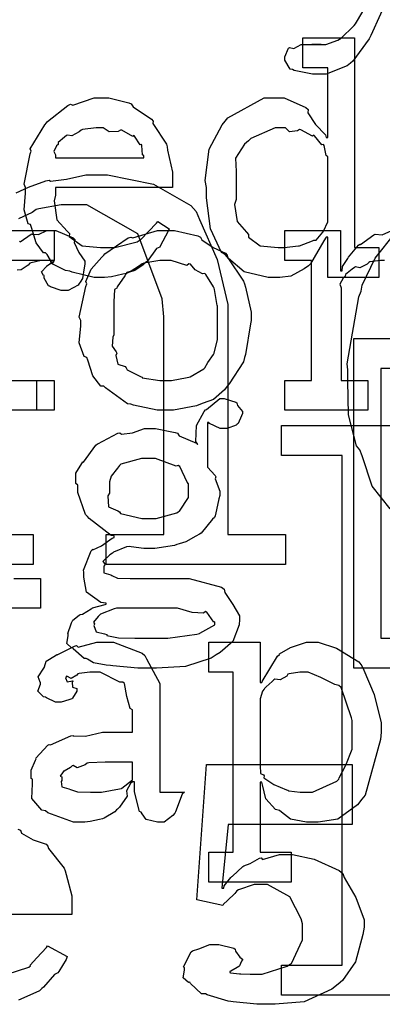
# Model space of a CAD drawing. Extents: x 0 to 8.5, y 0 to 11.
# Tile 280 of 379: x 2.028 to 2.196, y 8.785 to 9.241. Entities that reach past the tile are written whole.
import ezdxf

# ---------------------------------------------------------------- set-up
doc = ezdxf.new("R2010")
doc.units = 0
doc.layers.get('0').update_dxf_attribs({"linetype": 'CONTINUOUS'})

msp = doc.modelspace()

# ---------------------------------------------------------------- linework, layer by layer
at = {"color": 0}
for points in [[(2.22689, 9.31278), (2.19108, 9.23356), (2.19026, 9.23193), (2.18272, 9.22162), (2.18175, 9.22076), (2.18018, 9.21946), (2.17042, 9.21556), (2.16721, 9.21556), (2.16721, 9.21556), (2.16411, 9.21556), (2.15549, 9.21739), (2.15483, 9.21772), (2.15369, 9.21789), (2.15115, 9.22217), (2.15115, 9.22358), (2.15115, 9.22358), (2.15294, 9.22765), (2.15332, 9.22792), (2.15332, 9.22792), (2.15533, 9.22754), (2.15886, 9.22944), (2.16004, 9.22944), (2.16004, 9.22944), (2.16444, 9.22944), (2.1659, 9.22944), (2.1659, 9.22944), (2.16808, 9.22944), (2.16808, 9.22944), (2.16769, 9.22944), (2.16683, 9.22944), (2.16656, 9.22944), (2.16585, 9.22944), (2.16422, 9.22944), (2.16374, 9.22944), (2.16482, 9.22944), (2.16726, 9.22944), (2.16808, 9.22944), (2.17019, 9.22944), (2.17583, 9.23144), (2.17654, 9.23182), (2.17703, 9.23199), (2.18338, 9.23817), (2.18392, 9.23899), (2.18739, 9.24462)], [(2.02664, 9.16064), (2.03233, 9.16319), (2.04042, 9.16618), (2.04194, 9.16656), (2.04249, 9.16601), (2.05003, 9.16694), (2.05892, 9.16894), (2.0619, 9.16894), (2.06896, 9.16894), (2.09028, 9.16471), (2.10764, 9.15483), (2.11008, 9.15201), (2.11171, 9.14833), (2.1199, 9.12978), (2.12483, 9.10889), (2.12483, 9.10189), (2.12483, 9.00228), (2.15153, 9.00228), (2.15153, 8.98839), (2.06842, 8.98839), (2.06842, 9.00228), (2.09511, 9.00228), (2.09511, 9.10319), (2.09435, 9.11154), (2.08306, 9.14165), (2.05935, 9.15506), (2.05149, 9.15506), (2.04758, 9.15506), (2.03717, 9.15326), (2.03586, 9.15289), (2.03413, 9.15158), (2.02772, 9.1486)], [(2.02208, 9.14318), (2.04422, 9.14318), (2.04422, 9.12929), (2.02208, 9.12929)], [(2.02826, 9.13818), (2.02854, 9.13792), (2.03358, 9.14144), (2.03413, 9.14165), (2.03413, 9.14154), (2.03706, 9.14128), (2.04085, 9.14318), (2.04215, 9.14318), (2.04508, 9.14318), (2.05311, 9.13976), (2.05387, 9.13906), (2.0536, 9.13769), (2.05572, 9.13303), (2.05843, 9.12896), (2.05843, 9.12756), (2.05821, 9.12592), (2.0574, 9.12099), (2.05626, 9.11919), (2.05583, 9.11865), (2.05539, 9.11783), (2.05083, 9.1154), (2.04932, 9.1154), (2.04753, 9.1154), (2.04258, 9.11703), (2.04215, 9.11735), (2.04167, 9.11751), (2.03956, 9.12115), (2.03956, 9.12235), (2.03928, 9.12235), (2.03842, 9.12397), (2.04064, 9.12646), (2.04085, 9.12668), (2.04081, 9.12668), (2.04075, 9.12668), (2.04378, 9.12879), (2.04411, 9.12885), (2.04411, 9.12907), (2.044, 9.12869), (2.04303, 9.12756), (2.04254, 9.12929), (2.04237, 9.12929), (2.04178, 9.12929), (2.04042, 9.12929), (2.03999, 9.12929), (2.03825, 9.12929), (2.03358, 9.12819), (2.03304, 9.12799), (2.03228, 9.12706), (2.02903, 9.12489), (2.02713, 9.12483)], [(2.19749, 9.12929), (2.19564, 9.12929), (2.19069, 9.12858), (2.19011, 9.12842), (2.18935, 9.12756), (2.18604, 9.12587), (2.18403, 9.12631), (2.1836, 9.12603), (2.18251, 9.12528), (2.17942, 9.12278), (2.17914, 9.12196), (2.17904, 9.12169), (2.17828, 9.12104), (2.17671, 9.11833), (2.17731, 9.11664), (2.17731, 9.11604), (2.17731, 9.07374), (2.18967, 9.07374), (2.18967, 9.05985), (2.15126, 9.05985), (2.15126, 9.07374), (2.15126, 9.07374), (2.16363, 9.07374), (2.16363, 9.12929), (2.15126, 9.12929), (2.15126, 9.14318), (2.17708, 9.14318), (2.17708, 9.12451), (2.17774, 9.12451), (2.17774, 9.12451), (2.178, 9.12646), (2.18039, 9.13026), (2.18078, 9.13081), (2.18067, 9.13086), (2.18544, 9.13644), (2.18599, 9.13687), (2.18636, 9.13672), (2.19243, 9.14117), (2.19314, 9.14144), (2.19314, 9.14144), (2.1964, 9.14122), (2.20079, 9.14318)], [(2.20003, 9.01421), (2.19179, 9.02474), (2.18701, 9.03879), (2.18604, 9.04156), (2.1844, 9.0434), (2.18078, 9.05778), (2.18039, 9.07346), (2.18039, 9.07867), (2.18018, 9.08143), (2.1856, 9.11242), (2.18668, 9.11513), (2.18701, 9.11778), (2.19308, 9.13043), (2.20221, 9.14182)], [(2.02046, 9.07374), (2.03608, 9.07374), (2.03608, 9.05985), (1.99442, 9.05985)], [(2.02208, 9.07374), (2.04422, 9.07374), (2.04422, 9.05985), (2.04324, 9.05985), (2.04101, 9.05985), (2.04031, 9.05985), (2.03907, 9.05985), (2.03624, 9.05985), (2.03532, 9.05985), (2.0339, 9.05985), (2.03071, 9.05985), (2.02968, 9.05985), (2.02821, 9.05985)], [(2.28614, 8.7889), (2.14962, 8.7889), (2.14962, 8.80279), (2.14962, 8.80279), (2.17785, 8.80279), (2.17785, 9.0389), (2.14962, 9.0389), (2.14962, 9.05279), (2.27485, 9.05279)], [(2.00786, 9.00228), (2.03456, 9.00228), (2.03456, 8.98839), (1.95144, 8.98839)], [(2.0255, 8.98199), (2.03788, 8.98199), (2.03788, 8.9681), (1.99946, 8.9681)], [(2.02735, 8.86578), (2.0286, 8.86535), (2.02914, 8.86399), (2.0345, 8.86079), (2.04053, 8.85878), (2.04139, 8.85796), (2.04161, 8.85688), (2.04893, 8.84765), (2.04943, 8.84646), (2.04975, 8.84483), (2.05246, 8.83485), (2.05246, 8.83149), (2.05246, 8.82628), (1.99756, 8.82628)], [(2.02246, 8.7985), (2.03244, 8.80176), (2.03336, 8.8024), (2.03315, 8.80274), (2.03629, 8.80621), (2.04075, 8.81088), (2.04118, 8.81174), (2.05029, 8.80675), (2.04981, 8.80544), (2.04639, 8.79981), (2.04596, 8.79915), (2.04443, 8.79844), (2.03933, 8.79254), (2.03857, 8.79199), (2.03743, 8.79085), (2.02881, 8.78694), (2.02772, 8.78657)]]:
    msp.add_lwpolyline(points, dxfattribs=at)
for points in [[(2.14725, 9.12136), (2.1435, 9.12136), (2.13238, 9.12403), (2.12506, 9.13026), (2.12358, 9.132), (2.1219, 9.13292), (2.11675, 9.14388), (2.1149, 9.15826), (2.1149, 9.16303), (2.11426, 9.16639), (2.1161, 9.18083), (2.12213, 9.19211), (2.12358, 9.19385), (2.12483, 9.19542), (2.1416, 9.20469), (2.14725, 9.20469), (2.15093, 9.20469), (2.16103, 9.20019), (2.162, 9.19928), (2.16189, 9.19769), (2.16542, 9.19228), (2.17003, 9.18756), (2.17046, 9.18625), (2.17111, 9.18625), (2.17111, 9.21858), (2.15961, 9.21858), (2.15961, 9.23247), (2.18349, 9.23247), (2.18349, 9.13525), (2.19476, 9.13525), (2.19476, 9.12136), (2.17111, 9.12136), (2.17111, 9.14003), (2.17046, 9.14003), (2.16938, 9.1384), (2.16314, 9.12776), (2.16222, 9.12679), (2.16021, 9.12549), (2.15397, 9.12207), (2.14893, 9.12136), (2.14725, 9.12136)], [(2.06651, 9.12136), (2.06278, 9.12136), (2.05263, 9.12392), (2.05154, 9.1244), (2.04949, 9.12463), (2.04363, 9.12765), (2.04101, 9.132), (2.04025, 9.13286), (2.03928, 9.13282), (2.03592, 9.13743), (2.03369, 9.14464), (2.03331, 9.14589), (2.03213, 9.14632), (2.03033, 9.15278), (2.03093, 9.16049), (2.03093, 9.16303), (2.03033, 9.16461), (2.0331, 9.17871), (2.03353, 9.17996), (2.03315, 9.18099), (2.03993, 9.19211), (2.04069, 9.19299), (2.04124, 9.19374), (2.05067, 9.20117), (2.05176, 9.20167), (2.05285, 9.20128), (2.06278, 9.20469), (2.06608, 9.20469), (2.06956, 9.20469), (2.07894, 9.20236), (2.07997, 9.20187), (2.08094, 9.20053), (2.08946, 9.19472), (2.09017, 9.19385), (2.09, 9.19276), (2.09631, 9.18311), (2.09668, 9.18192), (2.09679, 9.18033), (2.09907, 9.17014), (2.09907, 9.16672), (2.09907, 9.16303), (2.04482, 9.16303), (2.04482, 9.15956), (2.04422, 9.1569), (2.04551, 9.14817), (2.05024, 9.14285), (2.05132, 9.14176), (2.05126, 9.1404), (2.05718, 9.13607), (2.06581, 9.13525), (2.06868, 9.13525), (2.07243, 9.13525), (2.08268, 9.13797), (2.08365, 9.13851), (2.08425, 9.13883), (2.09179, 9.14654), (2.09233, 9.1474), (2.09754, 9.14393), (2.09694, 9.14253), (2.09364, 9.13618), (2.09321, 9.13547), (2.09164, 9.13476), (2.08735, 9.12885), (2.08669, 9.12831), (2.08556, 9.12733), (2.08171, 9.12468), (2.07867, 9.12364), (2.07781, 9.12332), (2.07607, 9.12289), (2.0709, 9.12164), (2.0676, 9.12136), (2.06651, 9.12136)], [(2.04482, 9.17692), (2.08583, 9.17692), (2.08583, 9.17779), (2.08529, 9.17822), (2.0849, 9.18261), (2.08475, 9.183), (2.0841, 9.18289), (2.08149, 9.18685), (2.08106, 9.18713), (2.08068, 9.18674), (2.07557, 9.18961), (2.07497, 9.18972), (2.07394, 9.18907), (2.06972, 9.18896), (2.06694, 9.19081), (2.06608, 9.19081), (2.06375, 9.19081), (2.0574, 9.18994), (2.05675, 9.18972), (2.05593, 9.18886), (2.05246, 9.18707), (2.05046, 9.18739), (2.05003, 9.18713), (2.04904, 9.18636), (2.04617, 9.18397), (2.04617, 9.18321), (2.04611, 9.183), (2.04542, 9.18235), (2.04406, 9.17974), (2.04482, 9.17828), (2.04482, 9.17779), (2.04482, 9.17692)], [(2.15093, 9.13525), (2.15093, 9.13525), (2.1575, 9.13601), (2.1581, 9.13613), (2.1581, 9.13613), (2.16411, 9.13846), (2.16461, 9.13872), (2.16575, 9.13872), (2.16883, 9.14247), (2.16917, 9.14285), (2.16917, 9.14285), (2.17111, 9.14725), (2.17111, 9.14871), (2.17111, 9.17736), (2.17042, 9.1779), (2.16949, 9.18261), (2.16917, 9.183), (2.16835, 9.18294), (2.16504, 9.18707), (2.16461, 9.18733), (2.16407, 9.18685), (2.15869, 9.18983), (2.1581, 9.18994), (2.15717, 9.18935), (2.15338, 9.18896), (2.15153, 9.19081), (2.15093, 9.19081), (2.14681, 9.19081), (2.13542, 9.18576), (2.13444, 9.18474), (2.13249, 9.18321), (2.12836, 9.17665), (2.12858, 9.17051), (2.12858, 9.16846), (2.12858, 9.15761), (2.12793, 9.15528), (2.12907, 9.14735), (2.13346, 9.14236), (2.13444, 9.14133), (2.13433, 9.14014), (2.13981, 9.13601), (2.14811, 9.13525), (2.15093, 9.13525)], [(2.09608, 9.05985), (2.09201, 9.05985), (2.081, 9.06222), (2.07981, 9.06267), (2.07829, 9.06293), (2.06808, 9.07026), (2.06722, 9.07112), (2.06592, 9.07112), (2.06218, 9.07585), (2.05985, 9.08311), (2.0594, 9.08436), (2.05817, 9.08475), (2.05593, 9.09115), (2.05658, 9.09896), (2.05658, 9.10151), (2.05593, 9.10308), (2.05892, 9.11719), (2.0594, 9.11843), (2.05897, 9.11951), (2.06142, 9.12528), (2.06635, 9.13081), (2.06722, 9.13167), (2.06771, 9.13243), (2.07856, 9.13971), (2.07981, 9.14014), (2.08078, 9.13976), (2.09224, 9.14318), (2.09608, 9.14318), (2.1001, 9.14318), (2.11089, 9.14068), (2.11214, 9.14014), (2.11274, 9.13878), (2.11794, 9.13525), (2.12364, 9.13265), (2.12451, 9.13167), (2.12483, 9.13058), (2.13206, 9.11974), (2.13254, 9.11843), (2.13303, 9.11692), (2.13558, 9.10536), (2.13558, 9.10151), (2.13531, 9.09993), (2.13303, 9.08567), (2.13254, 9.08436), (2.13206, 9.08225), (2.12537, 9.0721), (2.12451, 9.07112), (2.12321, 9.06939), (2.11811, 9.06489), (2.11333, 9.06321), (2.11214, 9.06267), (2.11025, 9.06196), (2.09961, 9.05985), (2.09608, 9.05985)], [(2.09608, 9.07374), (2.09874, 9.07374), (2.10596, 9.07503), (2.10672, 9.07525), (2.10726, 9.07542), (2.11361, 9.07915), (2.1141, 9.07958), (2.1141, 9.07958), (2.11546, 9.08208), (2.11822, 9.08572), (2.11843, 9.08632), (2.11843, 9.08632), (2.11996, 9.09267), (2.11996, 9.09478), (2.11996, 9.10824), (2.11979, 9.10846), (2.11865, 9.11589), (2.11843, 9.11649), (2.11822, 9.11708), (2.11458, 9.12278), (2.1141, 9.12321), (2.11301, 9.1231), (2.1096, 9.12489), (2.10747, 9.12756), (2.10672, 9.12776), (2.10574, 9.12701), (2.09847, 9.12929), (2.09608, 9.12929), (2.09332, 9.12929), (2.08578, 9.12804), (2.08501, 9.12776), (2.08388, 9.12679), (2.07992, 9.12435), (2.07801, 9.12364), (2.07764, 9.12321), (2.0771, 9.12213), (2.07351, 9.11714), (2.07329, 9.11649), (2.07221, 9.11578), (2.072, 9.11014), (2.072, 9.10824), (2.072, 9.09478), (2.0714, 9.09369), (2.07118, 9.08951), (2.07308, 9.08697), (2.07329, 9.08632), (2.07286, 9.08529), (2.07379, 9.08122), (2.07715, 9.08014), (2.07764, 9.07958), (2.07807, 9.07867), (2.08425, 9.07553), (2.08501, 9.07525), (2.08507, 9.07487), (2.09332, 9.07374), (2.09608, 9.07374)], [(2.18321, 9.0931), (2.21556, 9.0931), (2.21556, 9.07921), (2.19581, 9.07921), (2.19581, 8.95421), (2.21556, 8.95421), (2.21556, 8.94032), (2.18321, 8.94032), (2.18321, 9.0931)], [(2.08729, 8.94032), (2.08306, 8.94032), (2.0715, 8.9414), (2.07036, 8.94163), (2.06836, 8.94174), (2.06244, 8.94288), (2.05979, 8.94456), (2.05908, 8.94488), (2.05821, 8.94482), (2.05311, 8.94937), (2.05279, 8.94987), (2.05231, 8.94976), (2.05018, 8.95187), (2.05083, 8.95529), (2.05083, 8.95638), (2.05067, 8.95643), (2.05208, 8.96099), (2.05236, 8.96137), (2.05236, 8.96137), (2.05296, 8.96257), (2.05583, 8.965), (2.05626, 8.96528), (2.05626, 8.96528), (2.05735, 8.96539), (2.06136, 8.96789), (2.0619, 8.9681), (2.06207, 8.96832), (2.06787, 8.96994), (2.06842, 8.97006), (2.06842, 8.97049), (2.06597, 8.97086), (2.05919, 8.97564), (2.058, 8.98253), (2.058, 8.98481), (2.05794, 8.98574), (2.06142, 8.99479), (2.06213, 8.99544), (2.06222, 8.99528), (2.06619, 8.99707), (2.07113, 9.00065), (2.0721, 9.00087), (2.0721, 9.00174), (2.07075, 9.00179), (2.06049, 9.00965), (2.05974, 9.01064), (2.05875, 9.01161), (2.05518, 9.02181), (2.05518, 9.02518), (2.05436, 9.02593), (2.05431, 9.03076), (2.05713, 9.03526), (2.05757, 9.03603), (2.05794, 9.03586), (2.06353, 9.04372), (2.06429, 9.04428), (2.06446, 9.04432), (2.07374, 9.04921), (2.07471, 9.04949), (2.07542, 9.04883), (2.08062, 9.04949), (2.0861, 9.05143), (2.08794, 9.05143), (2.09131, 9.05143), (2.10042, 9.04964), (2.1014, 9.04926), (2.10215, 9.04796), (2.11029, 9.0446), (2.11094, 9.04406), (2.10997, 9.04536), (2.11029, 9.05279), (2.11382, 9.05931), (2.11442, 9.06011), (2.1149, 9.06028), (2.12104, 9.06532), (2.1231, 9.06532), (2.1231, 9.06532), (2.12853, 9.06369), (2.12896, 9.06337), (2.12924, 9.06213), (2.13157, 9.05935), (2.13157, 9.05838), (2.13118, 9.05729), (2.12956, 9.05371), (2.12918, 9.05339), (2.12864, 9.0529), (2.12446, 9.05143), (2.1231, 9.05143), (2.12131, 9.05143), (2.11632, 9.05382), (2.11594, 9.05425), (2.11529, 9.05425), (2.11529, 9.03472), (2.1154, 9.03347), (2.11888, 9.02968), (2.11919, 9.02908), (2.11897, 9.0281), (2.12115, 9.02235), (2.12115, 9.0204), (2.12056, 9.01882), (2.11947, 9.01372), (2.11897, 9.01096), (2.11854, 9.01019), (2.11768, 9.00944), (2.11236, 9.00293), (2.1116, 9.00239), (2.11003, 9.00146), (2.10525, 8.99886), (2.10215, 8.99794), (2.10118, 8.99761), (2.09999, 8.99718), (2.09093, 8.99588), (2.08794, 8.99588), (2.08578, 8.99588), (2.07992, 8.99664), (2.07926, 8.99675), (2.07785, 8.99653), (2.07183, 8.99408), (2.07124, 8.99371), (2.0701, 8.99283), (2.06689, 8.98981), (2.06776, 8.98867), (2.06776, 8.98828), (2.06722, 8.98763), (2.06728, 8.98449), (2.07047, 8.98356), (2.07101, 8.98329), (2.07101, 8.98329), (2.07357, 8.98215), (2.07958, 8.98199), (2.08165, 8.98199), (2.1014, 8.98199), (2.10682, 8.98199), (2.1219, 8.97786), (2.1231, 8.977), (2.12343, 8.97542), (2.12717, 8.96989), (2.13026, 8.96468), (2.13026, 8.96289), (2.12999, 8.9605), (2.12711, 8.95269), (2.12121, 8.94764), (2.11942, 8.94661), (2.11708, 8.94504), (2.10514, 8.94114), (2.09174, 8.94032), (2.08729, 8.94032)], [(2.08817, 9.00976), (2.09158, 9.00976), (2.10107, 9.01232), (2.10183, 9.01281), (2.10238, 9.01313), (2.10661, 9.01942), (2.10661, 9.02149), (2.10661, 9.02582), (2.10596, 9.02658), (2.1026, 9.03381), (2.10183, 9.03429), (2.10086, 9.03396), (2.09131, 9.03754), (2.08817, 9.03754), (2.08475, 9.03754), (2.07525, 9.03483), (2.07449, 9.03429), (2.07357, 9.03304), (2.07064, 9.02935), (2.06993, 9.02675), (2.06993, 9.02582), (2.06993, 9.02149), (2.06922, 9.02024), (2.0695, 9.01514), (2.07374, 9.01335), (2.07449, 9.01281), (2.07497, 9.01204), (2.08485, 9.00976), (2.08817, 9.00976)], [(2.06299, 8.96072), (2.06267, 8.96007), (2.06369, 8.95714), (2.06765, 8.95622), (2.06862, 8.95594), (2.06868, 8.95551), (2.07406, 8.95443), (2.08171, 8.95421), (2.08425, 8.95421), (2.09207, 8.95421), (2.09694, 8.95421), (2.1104, 8.95606), (2.1116, 8.95638), (2.11176, 8.95654), (2.11876, 8.9605), (2.11876, 8.96181), (2.11828, 8.96169), (2.11513, 8.96631), (2.11442, 8.96658), (2.11356, 8.96582), (2.10824, 8.96619), (2.10146, 8.9681), (2.09924, 8.9681), (2.07319, 8.9681), (2.0721, 8.96793), (2.06575, 8.96539), (2.06538, 8.96506), (2.06467, 8.96425), (2.06256, 8.96169), (2.06299, 8.96099), (2.06299, 8.96072)], [(2.05761, 8.86903), (2.05328, 8.86903), (2.04129, 8.87338), (2.04025, 8.87424), (2.03847, 8.87463), (2.03396, 8.87999), (2.03418, 8.88678), (2.03418, 8.889), (2.03364, 8.88932), (2.03364, 8.89318), (2.0356, 8.89768), (2.03592, 8.89833), (2.03569, 8.8986), (2.04129, 8.90463), (2.04199, 8.90506), (2.04258, 8.90483), (2.05192, 8.90896), (2.05306, 8.90918), (2.05306, 8.90896), (2.05886, 8.90881), (2.06668, 8.91069), (2.06933, 8.91069), (2.08062, 8.91069), (2.08062, 8.92111), (2.07958, 8.92165), (2.0779, 8.92725), (2.07682, 8.93321), (2.07607, 8.93392), (2.07465, 8.93392), (2.0656, 8.93847), (2.06261, 8.93847), (2.06076, 8.93847), (2.05578, 8.93793), (2.05524, 8.93782), (2.05479, 8.93713), (2.05208, 8.93565), (2.05012, 8.93668), (2.04981, 8.93653), (2.04981, 8.93631), (2.04958, 8.93593), (2.05029, 8.93403), (2.05279, 8.93457), (2.05306, 8.93435), (2.05268, 8.93392), (2.05279, 8.93158), (2.05479, 8.93093), (2.05479, 8.93067), (2.05474, 8.92969), (2.05279, 8.92643), (2.0524, 8.92611), (2.051, 8.92572), (2.04747, 8.92458), (2.04633, 8.92458), (2.04482, 8.92458), (2.04064, 8.9266), (2.04025, 8.92697), (2.03928, 8.92708), (2.03674, 8.92964), (2.03788, 8.93289), (2.03788, 8.93392), (2.03771, 8.93392), (2.03689, 8.93636), (2.0395, 8.94032), (2.03982, 8.94086), (2.03971, 8.94092), (2.04053, 8.94368), (2.04482, 8.94629), (2.04546, 8.94672), (2.04563, 8.9465), (2.05365, 8.95063), (2.05458, 8.95085), (2.05544, 8.95008), (2.06407, 8.95236), (2.06694, 8.95236), (2.07178, 8.95236), (2.08507, 8.94732), (2.08626, 8.94629), (2.08708, 8.94467), (2.09321, 8.93321), (2.09321, 8.92936), (2.09321, 8.88292), (2.10471, 8.88292), (2.10368, 8.882), (2.10058, 8.87386), (2.10015, 8.87315), (2.09933, 8.87213), (2.09521, 8.86903), (2.09386, 8.86903), (2.09212, 8.86903), (2.08697, 8.87017), (2.08507, 8.87283), (2.08453, 8.87358), (2.08382, 8.87403), (2.08149, 8.88314), (2.08149, 8.88618), (2.08149, 8.88769), (2.08062, 8.88769), (2.07964, 8.88693), (2.07781, 8.88346), (2.07807, 8.88112), (2.07781, 8.88053), (2.07699, 8.87944), (2.07454, 8.87603), (2.07357, 8.875), (2.07324, 8.87468), (2.07237, 8.87381), (2.06739, 8.87088), (2.06674, 8.87056), (2.06526, 8.87022), (2.06093, 8.86925), (2.05843, 8.86903), (2.05761, 8.86903)], [(2.116, 8.85514), (2.12728, 8.85514), (2.12728, 8.93847), (2.116, 8.93847), (2.116, 8.95236), (2.13986, 8.95236), (2.13986, 8.93371), (2.14051, 8.93371), (2.14068, 8.93425), (2.14779, 8.94586), (2.14876, 8.94672), (2.14876, 8.947), (2.15392, 8.94993), (2.16124, 8.95236), (2.16374, 8.95236), (2.16661, 8.95236), (2.17524, 8.94965), (2.18549, 8.94336), (2.18696, 8.94151), (2.18778, 8.93951), (2.19265, 8.92811), (2.19586, 8.9151), (2.19586, 8.91069), (2.19564, 8.90733), (2.18842, 8.88151), (2.18696, 8.87967), (2.18485, 8.87701), (2.17583, 8.87039), (2.16672, 8.86903), (2.16374, 8.86903), (2.16124, 8.86903), (2.15386, 8.87039), (2.14974, 8.87358), (2.14876, 8.87446), (2.14697, 8.87489), (2.14247, 8.87978), (2.14094, 8.88624), (2.14051, 8.88747), (2.13986, 8.88747), (2.13986, 8.85514), (2.15419, 8.85514), (2.15419, 8.84125), (2.116, 8.84125), (2.116, 8.85514)], [(2.16004, 8.88292), (2.16411, 8.88292), (2.17535, 8.88803), (2.17632, 8.889), (2.17643, 8.88954), (2.17953, 8.89535), (2.1824, 8.90283), (2.1824, 8.90528), (2.1824, 8.91613), (2.18213, 8.91738), (2.17731, 8.93143), (2.17632, 8.9324), (2.17443, 8.93278), (2.16792, 8.93599), (2.162, 8.93847), (2.16004, 8.93847), (2.15821, 8.93847), (2.15326, 8.93778), (2.15267, 8.93761), (2.15213, 8.93674), (2.14903, 8.9349), (2.1466, 8.93533), (2.14615, 8.935), (2.14529, 8.93419), (2.14253, 8.93175), (2.14176, 8.93099), (2.1416, 8.93067), (2.14094, 8.92979), (2.13986, 8.92622), (2.13986, 8.92503), (2.13986, 8.89638), (2.13971, 8.89524), (2.13997, 8.8916), (2.14133, 8.8909), (2.1416, 8.89051), (2.14154, 8.88954), (2.14567, 8.88672), (2.14615, 8.88639), (2.14615, 8.88639), (2.15201, 8.88396), (2.15267, 8.88379), (2.15315, 8.88357), (2.15831, 8.88292), (2.16004, 8.88292)], [(2.06304, 8.88292), (2.06614, 8.88292), (2.07454, 8.88439), (2.07542, 8.88465), (2.07568, 8.88482), (2.08062, 8.88861), (2.08062, 8.88986), (2.08062, 8.89681), (2.07064, 8.89681), (2.06787, 8.89681), (2.06033, 8.89649), (2.05957, 8.89638), (2.05871, 8.89556), (2.05496, 8.89415), (2.05306, 8.89524), (2.05263, 8.89507), (2.05176, 8.89438), (2.04883, 8.89258), (2.04893, 8.8929), (2.04893, 8.8929), (2.04839, 8.89231), (2.04704, 8.89025), (2.04785, 8.88997), (2.04785, 8.88986), (2.04785, 8.88835), (2.04747, 8.88786), (2.04785, 8.88531), (2.05111, 8.8845), (2.05176, 8.88422), (2.05176, 8.88422), (2.05507, 8.88308), (2.06104, 8.88292), (2.06304, 8.88292)], [(2.14225, 8.78461), (2.13824, 8.78461), (2.12733, 8.78569), (2.12619, 8.78592), (2.12494, 8.78603), (2.11524, 8.78907), (2.11447, 8.78939), (2.11262, 8.78939), (2.10753, 8.79432), (2.1071, 8.79482), (2.1065, 8.79471), (2.10406, 8.79688), (2.10471, 8.8004), (2.10471, 8.80154), (2.10422, 8.80197), (2.10775, 8.80892), (2.1084, 8.80935), (2.1084, 8.80935), (2.11128, 8.81028), (2.11643, 8.81239), (2.11817, 8.81239), (2.12067, 8.81239), (2.12756, 8.8106), (2.12815, 8.81022), (2.12836, 8.80925), (2.13037, 8.80653), (2.13163, 8.80556), (2.13163, 8.80524), (2.13112, 8.80453), (2.13015, 8.80246), (2.12989, 8.80219), (2.12918, 8.80171), (2.12614, 8.80003), (2.12576, 8.79981), (2.12576, 8.79937), (2.12603, 8.79926), (2.13026, 8.79878), (2.13075, 8.79872), (2.13075, 8.79867), (2.13514, 8.7985), (2.13661, 8.7985), (2.14079, 8.7985), (2.15229, 8.80231), (2.15332, 8.80306), (2.15429, 8.8035), (2.1594, 8.81456), (2.1594, 8.81825), (2.1594, 8.82194), (2.15886, 8.82422), (2.1536, 8.83442), (2.14312, 8.84017), (2.13965, 8.84017), (2.13699, 8.84017), (2.12978, 8.83768), (2.12901, 8.83713), (2.12804, 8.83594), (2.12468, 8.83268), (2.12283, 8.83106), (2.1225, 8.8304), (2.11035, 8.83301), (2.1149, 8.89572), (2.1824, 8.89572), (2.1824, 8.86794), (2.12489, 8.86794), (2.12207, 8.83843), (2.12294, 8.83843), (2.12294, 8.83843), (2.1231, 8.83957), (2.12625, 8.84343), (2.12663, 8.84386), (2.1269, 8.84403), (2.13172, 8.84853), (2.13226, 8.84885), (2.13226, 8.84885), (2.1351, 8.84987), (2.13954, 8.85232), (2.14031, 8.85254), (2.14094, 8.85178), (2.14876, 8.85406), (2.15136, 8.85406), (2.15474, 8.85406), (2.16482, 8.85183), (2.17638, 8.84668), (2.17806, 8.84517), (2.17876, 8.84332), (2.18408, 8.83404), (2.18804, 8.82383), (2.18804, 8.82042), (2.18739, 8.81694), (2.18403, 8.80436), (2.1779, 8.79557), (2.17589, 8.79394), (2.17307, 8.79161), (2.16021, 8.78581), (2.14671, 8.78461), (2.14225, 8.78461)]]:
    msp.add_lwpolyline(points, close=True, dxfattribs=at)

doc.saveas('drawing.dxf')
